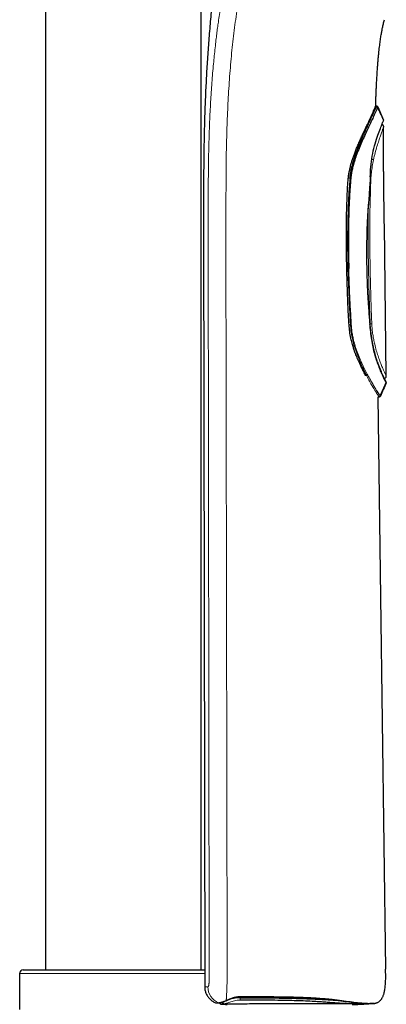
# Model space of a CAD drawing. Header units: millimetres. Extents: x 8 to 846, y 12 to 2113.
# Tile 491 of 515: x 750 to 803, y 1625 to 1767. Entities that reach past the tile are written whole.
import ezdxf

# ---------------------------------------------------------------- set-up
doc = ezdxf.new("R2010")
doc.units = ezdxf.units.MM

msp = doc.modelspace()

# ---------------------------------------------------------------- linework, layer by layer
at = {"color": 7, "linetype": 'Continuous', "lineweight": 30}
for p, q in [((753.69, 2035.79), (753.69, 1630)), ((776.19, 1630), (776.19, 2035.79)), ((801.55, 1754.8), (801.44, 1754.8)), ((801.58, 1754.8), (801.56, 1754.8)), ((801.73, 1754.68), (802.58, 1752.77)), ((801.73, 1754.67), (801.73, 1754.68)), ((800.68, 1744.27), (800.68, 1744.58)), ((776.54, 1737.57), (776.71, 1627.57)), ((802.97, 1715.79), (802.69, 1737.62)), ((802.68, 1715.48), (802.7, 1715.49)), ((802.96, 1714.84), (802.96, 1714.85)), ((802.96, 1714.84), (802.96, 1714.85)), ((802.97, 1714.85), (802.96, 1714.83)), ((801.81, 1712.8), (801.92, 1712.8)), ((801.96, 1712.8), (801.92, 1712.8)), ((749.94, 1629.5), (749.94, 1624.26)), ((750.44, 1630), (776.7, 1630)), ((778.91, 1625.27), (778.91, 1625.27)), ((779.15, 1625.05), (779.16, 1625.05)), ((779.64, 1625.08), (779.59, 1625.07)), ((784.65, 1625.08), (783.83, 1625.08)), ((800.11, 1625.09), (800.12, 1625.1)), ((800.13, 1625.1), (800.13, 1625.1))]:
    msp.add_line(p, q, dxfattribs=at)
at = {"color": 8, "linetype": 'Continuous', "lineweight": 0}
for p, q in [((801.73, 1754.68), (801.73, 1754.68)), ((802.58, 1752.77), (802.57, 1752.75)), ((797.47, 1744.38), (797.72, 1744.38)), ((800.64, 1744.28), (800.65, 1744.59)), ((800.74, 1744.23), (800.69, 1742.84)), ((777.37, 1630.07), (777.21, 1737.57)), ((779.78, 1737.57), (779.95, 1630.07)), ((797.43, 1730.97), (797.43, 1731.33)), ((797.54, 1731.34), (797.55, 1730.97)), ((797.58, 1723.22), (797.79, 1723.22)), ((800.64, 1723.35), (800.62, 1723.35)), ((802.08, 1712.96), (802.1, 1712.94)), ((802.11, 1712.92), (802.11, 1712.92)), ((776.7, 1629.5), (749.94, 1629.5)), ((781.82, 1625.98), (781.82, 1626.1)), ((801.24, 1625.15), (801.22, 1625.15))]:
    msp.add_line(p, q, dxfattribs=at)
at = {"color": 7, "linetype": 'Continuous', "lineweight": 30, "flags": 128}
for points in [[(802.1, 1712.94), (802.62, 1714.09), (802.96, 1714.85)], [(802.96, 1714.83), (802.85, 1714.59), (802.75, 1714.35), (802.64, 1714.11), (802.53, 1713.87), (802.43, 1713.64), (802.32, 1713.4), (802.21, 1713.16), (802.11, 1712.92)], [(802.88, 1630.11), (802.19, 1683.86), (801.81, 1712.8)], [(784.7, 1625.08), (784.68, 1625.08), (784.65, 1625.08)], [(784.75, 1625.08), (784.73, 1625.08), (784.7, 1625.08)]]:
    msp.add_lwpolyline(points, dxfattribs=at)
at = {"color": 8, "linetype": 'Continuous', "lineweight": 0}
for centre, radius, start, end in [((801.51, 1754.48), 0.202, 24.2629, 89.5277), ((797.44, 1741.14), 3.25, 83.1734, 85.167), ((800.65, 1744.18), 0.0996, 71.9205, 96.7338), ((800.58, 1743.07), 1.17, 81.9485, 84.9782), ((797.6, 1726.41), 3.19, 273.2874, 275.3952), ((800.59, 1723.43), 0.0959, 269.2419, 294.6039), ((800.54, 1726.14), 2.79, 271.9956, 276.9553), ((801.55, 1713.56), 0.212, 273.7383, 332.7795), ((801.89, 1713.05), 0.201, 270.3515, 335.6483), ((779.66, 1627.57), 2.5, 180.043, 247.6582), ((781.71, 1626.14), 0.133, 343.3056, 4.8663), ((778.83, 1625.45), 0.199, 247.7149, 295.1257), ((779.64, 1625.48), 0.4, 199.7858, 269.8971), ((775.64, 1625.96), 6.18, 356.9626, 0.2159)]:
    msp.add_arc(centre, radius, start, end, dxfattribs=at)
at = {"color": 7, "linetype": 'Continuous', "lineweight": 30}
msp.add_arc((750.44, 1629.5), 0.5, 90, 180, dxfattribs=at)
at = {"color": 8, "linetype": 'Continuous', "lineweight": 0}
for points, knots in [([(777.21, 1737.57), (777.21, 1737.85), (777.21, 1738.4), (777.21, 1739.21), (777.21, 1739.99), (777.21, 1740.73), (777.21, 1741.44), (777.21, 1742.11), (777.21, 1742.76), (777.22, 1743.37), (777.22, 1743.96), (777.23, 1744.38), (777.23, 1744.66), (777.23, 1744.79), (777.23, 1744.93), (777.23, 1745.08), (777.24, 1745.44), (777.25, 1746.18), (777.26, 1747.27), (777.29, 1748.52), (777.32, 1749.61), (777.34, 1750.54), (777.36, 1751.14), (777.38, 1751.53), (777.39, 1751.74), (777.39, 1751.94), (777.4, 1752.14), (777.41, 1752.34), (777.43, 1752.95), (777.48, 1753.98), (777.56, 1755.4), (777.64, 1756.81), (777.74, 1758.19), (777.85, 1759.56), (777.97, 1760.85), (778.09, 1762.07), (778.21, 1763.22), (778.31, 1764.12), (778.39, 1764.79), (778.45, 1765.23), (778.5, 1765.66), (778.56, 1766.1), (778.62, 1766.53), (778.71, 1767.18), (778.83, 1768.05), (779, 1769.13), (779.18, 1770.19), (779.36, 1771.24), (779.55, 1772.26), (779.75, 1773.26), (779.96, 1774.26), (780.17, 1775.24), (780.4, 1776.21), (780.61, 1777.05), (780.8, 1777.77), (780.92, 1778.22), (781, 1778.53), (781.05, 1778.68), (781.09, 1778.84), (781.13, 1778.99), (781.18, 1779.14), (781.26, 1779.43), (781.38, 1779.84), (781.54, 1780.37), (781.72, 1780.92), (781.9, 1781.47), (782.09, 1782.04), (782.3, 1782.64), (782.52, 1783.24), (782.69, 1783.71), (782.8, 1783.99), (782.83, 1784.09), (782.84, 1784.11), (782.86, 1784.14), (782.87, 1784.17), (782.88, 1784.2), (782.89, 1784.22), (782.91, 1784.27), (782.94, 1784.36), (782.98, 1784.47), (783.04, 1784.61), (783.1, 1784.77), (783.17, 1784.95), (783.26, 1785.15), (783.34, 1785.35), (783.42, 1785.56), (783.5, 1785.76), (783.59, 1785.97), (783.68, 1786.19), (783.78, 1786.41), (783.87, 1786.62), (783.98, 1786.88), (784.1, 1787.18), (784.25, 1787.53), (784.4, 1787.86), (784.53, 1788.17), (784.65, 1788.45), (784.73, 1788.64), (784.77, 1788.73)], [0, 0, 0, 0, 0.0140136, 0.0274604, 0.0403403, 0.0526531, 0.0643987, 0.0755771, 0.0861884, 0.0964926, 0.1061993, 0.1153087, 0.1176139, 0.1198776, 0.1220996, 0.1242935, 0.1274903, 0.1399674, 0.161146, 0.1819436, 0.2023648, 0.215639, 0.2287528, 0.2321611, 0.2355585, 0.2389451, 0.2423209, 0.2456859, 0.2490402, 0.27332, 0.2973819, 0.3212367, 0.344895, 0.3683676, 0.3916656, 0.4120326, 0.432281, 0.4524191, 0.4603022, 0.46817, 0.4760231, 0.4838619, 0.4916869, 0.4994987, 0.5197338, 0.5399004, 0.5600082, 0.5800668, 0.6000859, 0.6200753, 0.640045, 0.6605369, 0.6810287, 0.7015307, 0.7150728, 0.7286266, 0.7321787, 0.7357318, 0.7392861, 0.7428415, 0.7463981, 0.7499559, 0.7624466, 0.7753231, 0.7885849, 0.8022312, 0.8162609, 0.8321342, 0.8484664, 0.8632158, 0.8698167, 0.8705618, 0.8713078, 0.8720546, 0.8728023, 0.8735508, 0.8743002, 0.8750504, 0.8776932, 0.8809231, 0.8847392, 0.8891399, 0.8941236, 0.8996885, 0.9058324, 0.9110645, 0.9166513, 0.9225914, 0.9288834, 0.9355257, 0.9413393, 0.9465858, 0.957048, 0.9668808, 0.9760885, 0.9846749, 0.9926441, 1, 1, 1, 1]), ([(779.78, 1737.57), (779.78, 1738.81), (779.78, 1741.26), (779.79, 1744.91), (779.83, 1748.53), (779.93, 1752.1), (780.08, 1755.63), (780.3, 1759.09), (780.59, 1762.48), (780.96, 1765.76), (781.41, 1768.92), (781.94, 1771.93), (782.55, 1774.75), (783.24, 1777.39), (784.01, 1779.83), (784.84, 1782.1), (785.74, 1784.28), (786.38, 1785.78), (786.71, 1786.54)], [0, 0, 0, 0, 0.064247, 0.12759, 0.19034, 0.252735, 0.314923, 0.376904, 0.438716, 0.500386, 0.561877, 0.623206, 0.684466, 0.745813, 0.807529, 0.87001, 0.933882, 1, 1, 1, 1]), ([(801.51, 1754.68), (801.51, 1754.69), (801.52, 1754.72), (801.54, 1754.75), (801.54, 1754.77), (801.55, 1754.78), (801.55, 1754.79), (801.55, 1754.79), (801.55, 1754.8), (801.55, 1754.8), (801.55, 1754.8), (801.55, 1754.8)], [0, 0, 0, 0, 0.184354, 0.371452, 0.558941, 0.631384, 0.70425, 0.777541, 0.851259, 0.925404, 1, 1, 1, 1]), ([(801.73, 1754.68), (801.73, 1754.68), (801.73, 1754.67), (801.72, 1754.63), (801.7, 1754.58), (801.69, 1754.56)], [0, 0, 0, 0, 0.333301, 0.666331, 1, 1, 1, 1]), ([(802.59, 1751.85), (802.59, 1751.85), (802.6, 1751.88), (802.56, 1751.77), (802.48, 1751.53), (802.33, 1751.11), (802.13, 1750.54), (801.89, 1749.83), (801.62, 1749.01), (801.35, 1748.08), (801.18, 1747.38), (801.1, 1747.03)], [0, 0, 0, 0, 0.0002905, 0.1251637, 0.250596, 0.3761355, 0.5012152, 0.626007, 0.7509214, 0.8756346, 1, 1, 1, 1]), ([(801.11, 1747.02), (801.08, 1746.87), (801.02, 1746.58), (800.94, 1746.13), (800.87, 1745.67), (800.81, 1745.19), (800.77, 1744.72), (800.75, 1744.39), (800.74, 1744.23)], [0, 0, 0, 0, 0.168021, 0.334689, 0.500562, 0.666267, 0.832496, 1, 1, 1, 1]), ([(800.85, 1747.15), (800.88, 1747.14), (800.94, 1747.13), (801.01, 1747.1), (801.07, 1747.06), (801.09, 1747.04), (801.1, 1747.03)], [0, 0, 0, 0, 0.244883, 0.499997, 0.755113, 1, 1, 1, 1]), ([(797.43, 1731.33), (797.42, 1731.62), (797.41, 1732.19), (797.39, 1733.02), (797.38, 1733.83), (797.38, 1734.64), (797.37, 1735.4), (797.38, 1736.11), (797.38, 1736.75), (797.39, 1737.38), (797.4, 1738.03), (797.42, 1738.87), (797.45, 1739.88), (797.49, 1741.05), (797.55, 1742.18), (797.63, 1743.29), (797.69, 1744.02), (797.72, 1744.38)], [0, 0, 0, 0, 0.0661734, 0.1300454, 0.191617, 0.2509981, 0.3160865, 0.3661015, 0.4151268, 0.4631635, 0.5115127, 0.5637354, 0.6552936, 0.7446868, 0.8319268, 0.9170266, 1, 1, 1, 1]), ([(800.58, 1723.33), (800.48, 1724.63), (800.26, 1727.23), (800.14, 1731.14), (800.11, 1734.52), (800.17, 1737.36), (800.28, 1739.67), (800.51, 1741.97), (800.59, 1743.51), (800.64, 1744.28)], [0, 0, 0, 0, 0.1866322, 0.3730802, 0.5596402, 0.6696863, 0.7796888, 0.8898539, 1, 1, 1, 1]), ([(800.69, 1742.84), (800.68, 1742.41), (800.66, 1741.53), (800.62, 1740.23), (800.58, 1738.92), (800.57, 1738.05), (800.57, 1737.62)], [0, 0, 0, 0, 0.250753, 0.501087, 0.750866, 1, 1, 1, 1]), ([(800.33, 1737.62), (800.33, 1737.94), (800.34, 1738.6), (800.36, 1739.41), (800.37, 1739.89), (800.38, 1740.05)], [0, 0, 0, 0, 0.401311, 0.802652, 1, 1, 1, 1]), ([(800.64, 1723.35), (800.61, 1724.04), (800.56, 1725.4), (800.49, 1727.44), (800.44, 1729.47), (800.39, 1731.5), (800.36, 1733.54), (800.34, 1735.58), (800.33, 1736.94), (800.33, 1737.62)], [0, 0, 0, 0, 0.143897, 0.28696, 0.429193, 0.571613, 0.714302, 0.857396, 1, 1, 1, 1]), ([(800.57, 1737.62), (800.57, 1736.82), (800.58, 1735.24), (800.61, 1732.86), (800.65, 1730.49), (800.71, 1728.12), (800.78, 1725.74), (800.84, 1724.16), (800.88, 1723.37)], [0, 0, 0, 0, 0.166724, 0.333377, 0.499994, 0.666613, 0.83327, 1, 1, 1, 1]), ([(797.79, 1723.22), (797.75, 1723.83), (797.68, 1725.01), (797.6, 1726.7), (797.53, 1728.25), (797.47, 1729.66), (797.45, 1730.55), (797.43, 1730.97)], [0, 0, 0, 0, 0.237451, 0.456169, 0.65616, 0.837433, 1, 1, 1, 1]), ([(797.55, 1730.97), (797.58, 1730.11), (797.63, 1728.39), (797.76, 1725.81), (797.86, 1724.09), (797.9, 1723.23)], [0, 0, 0, 0, 0.333353, 0.666537, 1, 1, 1, 1]), ([(801.57, 1713.35), (801.51, 1713.44), (801.39, 1713.64), (801.14, 1714.03), (800.83, 1714.55), (800.45, 1715.23), (800.02, 1716.07), (799.53, 1717.07), (799.05, 1718.15), (798.65, 1719.19), (798.36, 1720.06), (798.15, 1720.84), (797.99, 1721.57), (797.85, 1722.38), (797.81, 1722.95), (797.79, 1723.22)], [0, 0, 0, 0, 0.060543, 0.130132, 0.208856, 0.296772, 0.393923, 0.500337, 0.604102, 0.694144, 0.770521, 0.818896, 0.876833, 0.939723, 1, 1, 1, 1]), ([(797.9, 1723.23), (797.92, 1722.99), (797.95, 1722.53), (798.06, 1721.86), (798.21, 1721.13), (798.4, 1720.35), (798.68, 1719.46), (799.02, 1718.56), (799.42, 1717.66), (799.81, 1716.83), (800.2, 1716.08), (800.58, 1715.4), (800.93, 1714.79), (801.24, 1714.26), (801.52, 1713.81), (801.67, 1713.58), (801.74, 1713.47)], [0, 0, 0, 0, 0.052181, 0.102518, 0.150119, 0.218449, 0.283976, 0.368325, 0.450523, 0.53137, 0.611108, 0.689938, 0.768104, 0.845884, 0.923255, 1, 1, 1, 1]), ([(800.88, 1723.37), (800.89, 1723.11), (800.92, 1722.59), (801.02, 1721.83), (801.14, 1721.09), (801.31, 1720.31), (801.52, 1719.5), (801.78, 1718.69), (802.04, 1717.95), (802.29, 1717.31), (802.52, 1716.77), (802.7, 1716.38), (802.82, 1716.1), (802.91, 1715.92), (802.96, 1715.81), (802.97, 1715.8), (802.97, 1715.79)], [0, 0, 0, 0, 0.062629, 0.124654, 0.186427, 0.248198, 0.330806, 0.413907, 0.497573, 0.581364, 0.664998, 0.748784, 0.811824, 0.874857, 0.937792, 1, 1, 1, 1]), ([(801.89, 1712.85), (801.88, 1712.86), (801.86, 1712.9), (801.81, 1712.97), (801.74, 1713.07), (801.67, 1713.2), (801.6, 1713.3), (801.57, 1713.35)], [0, 0, 0, 0, 0.189994, 0.384849, 0.584711, 0.789719, 1, 1, 1, 1]), ([(801.74, 1713.47), (801.77, 1713.43), (801.82, 1713.34), (801.89, 1713.24), (801.95, 1713.14), (802.01, 1713.07), (802.05, 1713.01), (802.07, 1712.98), (802.08, 1712.96)], [0, 0, 0, 0, 0.168811, 0.336815, 0.503965, 0.670222, 0.835568, 1, 1, 1, 1]), ([(801.92, 1712.8), (801.92, 1712.8), (801.92, 1712.81), (801.9, 1712.83), (801.89, 1712.85)], [0, 0, 0, 0, 0.501646, 1, 1, 1, 1]), ([(777.16, 1627.57), (777.16, 1627.57), (777.16, 1627.57), (777.17, 1627.57), (777.18, 1627.57), (777.18, 1627.57), (777.19, 1627.57), (777.19, 1627.57), (777.2, 1627.58), (777.21, 1627.58), (777.22, 1627.59), (777.24, 1627.62), (777.25, 1627.66), (777.26, 1627.7), (777.28, 1627.74), (777.29, 1627.8), (777.3, 1627.88), (777.31, 1627.99), (777.33, 1628.12), (777.34, 1628.3), (777.35, 1628.52), (777.36, 1628.76), (777.37, 1628.98), (777.37, 1629.16), (777.37, 1629.3), (777.37, 1629.45), (777.37, 1629.59), (777.37, 1629.71), (777.37, 1629.82), (777.37, 1629.94), (777.37, 1630.02), (777.37, 1630.07)], [0, 0, 0, 0, 0.025552, 0.04496, 0.058224, 0.07148, 0.090236, 0.107699, 0.12387, 0.143398, 0.201743, 0.252127, 0.284909, 0.316712, 0.347683, 0.377981, 0.419666, 0.46129, 0.5033, 0.564744, 0.625705, 0.687652, 0.751986, 0.782931, 0.81678, 0.853604, 0.889381, 0.91637, 0.942586, 0.966042, 1, 1, 1, 1]), ([(779.81, 1625.59), (779.82, 1625.64), (779.83, 1625.75), (779.84, 1625.93), (779.86, 1626.13), (779.87, 1626.35), (779.88, 1626.59), (779.89, 1626.84), (779.91, 1627.12), (779.91, 1627.4), (779.92, 1627.69), (779.93, 1627.99), (779.94, 1628.3), (779.94, 1628.61), (779.94, 1628.89), (779.95, 1629.14), (779.95, 1629.39), (779.95, 1629.63), (779.95, 1629.86), (779.95, 1630.01), (779.95, 1630.07)], [0, 0, 0, 0, 0.060919, 0.121871, 0.182665, 0.243107, 0.303322, 0.363643, 0.424429, 0.485533, 0.546027, 0.604871, 0.667586, 0.726149, 0.77983, 0.827734, 0.869889, 0.918767, 0.962125, 1, 1, 1, 1]), ([(776.71, 1627.57), (776.71, 1627.57), (776.71, 1627.57), (776.75, 1627.57), (776.84, 1627.57), (776.97, 1627.57), (777.09, 1627.57), (777.16, 1627.57)], [0, 0, 0, 0, 0.119955, 0.339967, 0.559978, 0.779989, 1, 1, 1, 1]), ([(781.84, 1626.15), (782.61, 1626.15), (784.14, 1626.14), (786.44, 1626.14), (788.71, 1626.12), (790.96, 1626.05), (793.13, 1625.94), (795, 1625.78), (796.54, 1625.58), (797.77, 1625.41), (798.65, 1625.29), (799.07, 1625.26), (799.2, 1625.25)], [0, 0, 0, 0, 0.116037, 0.231954, 0.347561, 0.463636, 0.580046, 0.69647, 0.784266, 0.871834, 0.959345, 1, 1, 1, 1]), ([(778.26, 1625.26), (778.26, 1625.26), (778.26, 1625.26), (778.29, 1625.26), (778.35, 1625.26), (778.44, 1625.26), (778.56, 1625.26), (778.66, 1625.26), (778.71, 1625.26)], [0, 0, 0, 0, 0.120054, 0.296044, 0.472033, 0.648022, 0.824011, 1, 1, 1, 1]), ([(778.71, 1625.26), (778.71, 1625.26), (778.73, 1625.26), (778.75, 1625.26), (778.75, 1625.27)], [0, 0, 0, 0, 0.496269, 1, 1, 1, 1]), ([(778.79, 1625.24), (778.78, 1625.24), (778.75, 1625.24), (778.72, 1625.25), (778.71, 1625.26)], [0, 0, 0, 0, 0.4992433, 1, 1, 1, 1]), ([(779.58, 1625.06), (779.45, 1625.06), (779.2, 1625.05), (779.09, 1625.05), (779.14, 1625.05), (779.15, 1625.05)], [0, 0, 0, 0, 0.457134, 0.913837, 1, 1, 1, 1]), ([(779.58, 1625.06), (779.53, 1625.07), (779.46, 1625.08), (779.36, 1625.13), (779.3, 1625.18), (779.25, 1625.25), (779.22, 1625.3), (779.22, 1625.33), (779.22, 1625.33)], [0, 0, 0, 0, 0.3052834, 0.4692499, 0.636581, 0.8039121, 0.9678785, 1, 1, 1, 1]), ([(781.81, 1625.63), (781.68, 1625.63), (781.4, 1625.62), (781.01, 1625.55), (780.65, 1625.45), (780.33, 1625.35), (780.06, 1625.25), (779.85, 1625.17), (779.7, 1625.11), (779.66, 1625.09), (779.64, 1625.08)], [0, 0, 0, 0, 0.120629, 0.241648, 0.36455, 0.489383, 0.616236, 0.744656, 0.873035, 1, 1, 1, 1]), ([(779.81, 1625.59), (779.82, 1625.59), (779.84, 1625.58), (779.87, 1625.58), (779.89, 1625.58), (779.9, 1625.59)], [0, 0, 0, 0, 0.339986, 0.710411, 1, 1, 1, 1]), ([(780.43, 1625.81), (780.48, 1625.82), (780.55, 1625.84), (780.64, 1625.86), (780.69, 1625.87), (780.75, 1625.88), (780.79, 1625.89), (780.84, 1625.89), (780.95, 1625.91), (781.12, 1625.94), (781.36, 1625.96), (781.6, 1625.98), (781.75, 1625.98), (781.82, 1625.98)], [0, 0, 0, 0, 0.123766, 0.167695, 0.208771, 0.24699, 0.282349, 0.314847, 0.344482, 0.521165, 0.689142, 0.848639, 1, 1, 1, 1]), ([(799.75, 1625.11), (799.78, 1625.11), (799.85, 1625.12), (799.91, 1625.16), (799.94, 1625.18), (799.95, 1625.19)], [0, 0, 0, 0, 0.492493, 0.839863, 1, 1, 1, 1]), ([(800.4, 1625.17), (800.39, 1625.16), (800.35, 1625.13), (800.3, 1625.11), (800.25, 1625.1)], [0, 0, 0, 0, 0.177817, 1, 1, 1, 1])]:
    msp.add_open_spline(points, degree=3, knots=knots, dxfattribs=at)
at = {"color": 7, "linetype": 'Continuous', "lineweight": 30}
for points, knots in [([(778.64, 1776.99), (778.53, 1776.17), (778.3, 1774.44), (777.99, 1771.8), (777.7, 1769.07), (777.45, 1766.34), (777.23, 1763.61), (777.04, 1760.88), (776.89, 1758.14), (776.76, 1755.4), (776.67, 1752.56), (776.6, 1749.64), (776.56, 1746.62), (776.54, 1743.6), (776.53, 1740.59), (776.54, 1738.57), (776.54, 1737.57)], [0, 0, 0, 0, 0.063154, 0.132459, 0.201791, 0.271148, 0.340527, 0.409922, 0.479329, 0.548743, 0.618157, 0.694518, 0.770885, 0.847258, 0.923632, 1, 1, 1, 1]), ([(801.57, 1758.27), (801.59, 1758.52), (801.61, 1758.99), (801.66, 1759.69), (801.7, 1760.36), (801.75, 1760.99), (801.8, 1761.59), (801.85, 1762.15), (801.91, 1762.66), (801.96, 1763.13), (802.01, 1763.57), (802.07, 1763.99), (802.12, 1764.37), (802.17, 1764.74), (802.23, 1765.08), (802.28, 1765.38), (802.33, 1765.65), (802.37, 1765.9), (802.44, 1766.25), (802.54, 1766.72), (802.64, 1767.1), (802.69, 1767.29)], [0, 0, 0, 0, 0.080765, 0.157852, 0.231258, 0.300983, 0.367026, 0.429389, 0.484814, 0.536967, 0.585849, 0.631461, 0.673804, 0.715142, 0.752795, 0.78676, 0.817037, 0.84405, 0.870747, 0.93467, 1, 1, 1, 1]), ([(801.44, 1754.78), (801.44, 1754.8), (801.45, 1754.98), (801.46, 1755.34), (801.47, 1755.87), (801.49, 1756.42), (801.51, 1757), (801.54, 1757.63), (801.56, 1758.05), (801.57, 1758.27)], [0, 0, 0, 0, 0.0126521, 0.1586929, 0.3067796, 0.4649518, 0.6332106, 0.8115586, 1, 1, 1, 1]), ([(797.72, 1744.38), (797.73, 1744.55), (797.77, 1744.9), (797.87, 1745.45), (798, 1746.01), (798.15, 1746.58), (798.27, 1746.98), (798.35, 1747.25), (798.4, 1747.38), (798.44, 1747.52), (798.48, 1747.65), (798.53, 1747.78), (798.58, 1747.92), (798.64, 1748.1), (798.74, 1748.35), (798.86, 1748.68), (799.01, 1749.06), (799.19, 1749.48), (799.34, 1749.85), (799.47, 1750.15), (799.56, 1750.36), (799.64, 1750.55), (799.72, 1750.72), (799.79, 1750.88), (799.85, 1751.02), (800.01, 1751.36), (800.24, 1751.88), (800.54, 1752.54), (800.79, 1753.1), (801.01, 1753.58), (801.19, 1753.98), (801.34, 1754.29), (801.44, 1754.53), (801.49, 1754.63), (801.51, 1754.68)], [0, 0, 0, 0, 0.032439, 0.0685136, 0.1083134, 0.1446753, 0.1837434, 0.1928896, 0.2021737, 0.2115959, 0.2211566, 0.2308558, 0.2406938, 0.2506708, 0.2712014, 0.2960368, 0.3251775, 0.3586236, 0.3949402, 0.4139173, 0.431596, 0.4479765, 0.4630586, 0.4768426, 0.4893285, 0.5005164, 0.5700365, 0.6374131, 0.7026989, 0.7659515, 0.8272346, 0.8866179, 0.9441783, 1, 1, 1, 1]), ([(801.69, 1754.56), (801.66, 1754.49), (801.61, 1754.37), (801.47, 1754.05), (801.29, 1753.66), (801.06, 1753.16), (800.76, 1752.53), (800.4, 1751.76), (800.01, 1750.93), (799.6, 1750.03), (799.19, 1749.07), (798.8, 1748.14), (798.48, 1747.25), (798.24, 1746.48), (798.05, 1745.75), (797.91, 1745.08), (797.86, 1744.61), (797.83, 1744.37)], [0, 0, 0, 0, 0.0719318, 0.140575, 0.2066809, 0.2707557, 0.3535898, 0.4342385, 0.5133947, 0.5915631, 0.6690702, 0.7462532, 0.8049658, 0.8657477, 0.908143, 0.9527228, 1, 1, 1, 1]), ([(800.23, 1752.16), (800.42, 1752.56), (800.79, 1753.34), (801.16, 1754.18), (801.38, 1754.66), (801.47, 1754.86), (801.44, 1754.8), (801.44, 1754.8)], [0, 0, 0, 0, 0.257532, 0.50905, 0.755905, 0.999527, 1, 1, 1, 1]), ([(801.73, 1754.68), (801.73, 1754.7), (801.71, 1754.73), (801.66, 1754.77), (801.61, 1754.8), (801.57, 1754.8), (801.55, 1754.8)], [0, 0, 0, 0, 0.245157, 0.500519, 0.755586, 1, 1, 1, 1]), ([(801.73, 1754.68), (801.73, 1754.7), (801.72, 1754.72), (801.71, 1754.73), (801.71, 1754.73)], [0, 0, 0, 0, 0.99148, 1, 1, 1, 1]), ([(802.52, 1752.9), (802.5, 1752.94), (802.46, 1753.03), (802.39, 1753.19), (802.3, 1753.38), (802.21, 1753.6), (802.09, 1753.85), (801.97, 1754.12), (801.85, 1754.4), (801.77, 1754.58), (801.73, 1754.67)], [0, 0, 0, 0, 0.090459, 0.189581, 0.299432, 0.421495, 0.556839, 0.706246, 0.870307, 1, 1, 1, 1]), ([(800.65, 1744.59), (800.67, 1745.06), (800.72, 1746.1), (800.91, 1747.62), (801.27, 1749.08), (801.67, 1750.34), (802.04, 1751.39), (802.34, 1752.16), (802.53, 1752.64), (802.55, 1752.7), (802.56, 1752.73)], [0, 0, 0, 0, 0.108074, 0.239916, 0.371465, 0.503475, 0.635524, 0.767894, 0.9004, 1, 1, 1, 1]), ([(797.47, 1744.38), (797.49, 1744.56), (797.53, 1744.93), (797.64, 1745.48), (797.77, 1746.06), (797.89, 1746.53), (798, 1746.88), (798.08, 1747.12), (798.17, 1747.37), (798.26, 1747.62), (798.35, 1747.88), (798.46, 1748.15), (798.56, 1748.43), (798.68, 1748.72), (798.81, 1749.02), (798.94, 1749.33), (799.07, 1749.63), (799.2, 1749.92), (799.33, 1750.21), (799.46, 1750.5), (799.61, 1750.83), (799.78, 1751.19), (799.95, 1751.55), (800.1, 1751.87), (800.19, 1752.06), (800.24, 1752.16)], [0, 0, 0, 0, 0.058013, 0.119012, 0.183147, 0.250546, 0.277434, 0.305555, 0.334913, 0.365511, 0.397353, 0.430439, 0.464773, 0.500357, 0.540464, 0.580548, 0.62061, 0.660649, 0.700667, 0.740662, 0.785004, 0.84483, 0.900601, 0.952321, 1, 1, 1, 1]), ([(802.59, 1751.85), (802.59, 1751.86), (802.59, 1751.9), (802.57, 1751.95), (802.55, 1752.01), (802.51, 1752.05), (802.47, 1752.09), (802.42, 1752.12), (802.37, 1752.14), (802.33, 1752.15), (802.31, 1752.15)], [0, 0, 0, 0, 0.117318, 0.240982, 0.369269, 0.5, 0.630731, 0.759018, 0.882682, 1, 1, 1, 1]), ([(802.61, 1742.89), (802.61, 1743.12), (802.6, 1743.56), (802.6, 1744.2), (802.59, 1744.81), (802.59, 1745.39), (802.58, 1745.94), (802.58, 1746.45), (802.58, 1746.94), (802.57, 1747.41), (802.57, 1747.86), (802.57, 1748.26), (802.57, 1748.63), (802.57, 1748.94), (802.57, 1749.19), (802.57, 1749.4), (802.57, 1749.59), (802.57, 1749.78), (802.57, 1749.97), (802.57, 1750.16), (802.58, 1750.36), (802.58, 1750.64), (802.58, 1751), (802.58, 1751.43), (802.59, 1751.71), (802.59, 1751.85)], [0, 0, 0, 0, 0.075738, 0.147737, 0.216001, 0.280533, 0.341337, 0.398416, 0.451773, 0.50617, 0.55607, 0.601476, 0.642391, 0.678817, 0.704589, 0.727522, 0.74817, 0.768963, 0.790191, 0.811852, 0.833948, 0.856477, 0.905088, 0.955201, 1, 1, 1, 1]), ([(797.36, 1742.8), (797.37, 1743.07), (797.41, 1743.59), (797.45, 1744.12), (797.47, 1744.38)], [0, 0, 0, 0, 0.507882, 1, 1, 1, 1]), ([(797.83, 1744.37), (797.76, 1743.5), (797.63, 1741.77), (797.53, 1739.16), (797.49, 1736.55), (797.49, 1733.95), (797.53, 1732.21), (797.54, 1731.34)], [0, 0, 0, 0, 0.199936, 0.399926, 0.599986, 0.800052, 1, 1, 1, 1]), ([(800.63, 1723.34), (800.61, 1723.47), (800.59, 1723.72), (800.57, 1724.09), (800.55, 1724.43), (800.53, 1724.74), (800.5, 1725.02), (800.48, 1725.26), (800.46, 1725.48), (800.45, 1725.67), (800.42, 1726), (800.38, 1726.48), (800.33, 1727.3), (800.28, 1728.29), (800.23, 1729.77), (800.18, 1731.55), (800.16, 1733.39), (800.17, 1734.97), (800.19, 1736.3), (800.23, 1737.63), (800.28, 1738.67), (800.33, 1739.43), (800.36, 1739.89), (800.4, 1740.34), (800.44, 1740.77), (800.47, 1741.11), (800.49, 1741.35), (800.51, 1741.53), (800.52, 1741.74), (800.54, 1741.98), (800.55, 1742.25), (800.56, 1742.5), (800.57, 1742.74), (800.58, 1742.96), (800.6, 1743.2), (800.64, 1743.44), (800.67, 1743.71), (800.68, 1743.99), (800.68, 1744.18), (800.68, 1744.27)], [0, 0, 0, 0, 0.018873, 0.036511, 0.052783, 0.06759, 0.080922, 0.09259, 0.102849, 0.111706, 0.119981, 0.150111, 0.181121, 0.236922, 0.292731, 0.392394, 0.49205, 0.555474, 0.618913, 0.682343, 0.745766, 0.768069, 0.790346, 0.812291, 0.833045, 0.852567, 0.859915, 0.868569, 0.87856, 0.889909, 0.902592, 0.916545, 0.926616, 0.937191, 0.948301, 0.960109, 0.972783, 0.986322, 1, 1, 1, 1]), ([(797.21, 1737.6), (797.21, 1737.73), (797.21, 1738), (797.22, 1738.41), (797.23, 1738.82), (797.23, 1739.24), (797.24, 1739.66), (797.26, 1740.11), (797.27, 1740.59), (797.29, 1741.08), (797.31, 1741.56), (797.32, 1742), (797.34, 1742.41), (797.36, 1742.68), (797.36, 1742.8)], [0, 0, 0, 0, 0.076676, 0.154617, 0.233823, 0.314296, 0.396036, 0.479045, 0.571531, 0.670757, 0.763216, 0.848907, 0.927834, 1, 1, 1, 1]), ([(802.69, 1737.62), (802.67, 1738.71), (802.65, 1739.97), (802.63, 1741.41), (802.62, 1742.08), (802.61, 1742.58), (802.61, 1742.89)], [0, 0, 0, 0, 0.619101, 0.716849, 0.82128, 1, 1, 1, 1]), ([(797.58, 1723.22), (797.54, 1723.92), (797.46, 1725.31), (797.37, 1727.38), (797.3, 1729.45), (797.25, 1731.51), (797.21, 1733.55), (797.2, 1735.58), (797.21, 1736.93), (797.21, 1737.6)], [0, 0, 0, 0, 0.145565, 0.290206, 0.433935, 0.576767, 0.718712, 0.859786, 1, 1, 1, 1]), ([(799.98, 1715.85), (799.98, 1715.86), (799.89, 1716.02), (799.71, 1716.38), (799.46, 1716.88), (799.23, 1717.36), (799.04, 1717.79), (798.86, 1718.2), (798.71, 1718.55), (798.59, 1718.84), (798.52, 1719.03), (798.48, 1719.12), (798.46, 1719.17), (798.44, 1719.22), (798.42, 1719.29), (798.38, 1719.39), (798.32, 1719.56), (798.22, 1719.89), (798.05, 1720.46), (797.84, 1721.27), (797.66, 1722.23), (797.61, 1722.9), (797.58, 1723.22)], [0, 0, 0, 0, 0.000611, 0.09314, 0.176236, 0.249898, 0.314125, 0.368917, 0.424136, 0.464611, 0.490342, 0.499963, 0.501327, 0.510669, 0.519969, 0.529228, 0.550892, 0.589012, 0.655309, 0.768159, 0.888171, 1, 1, 1, 1]), ([(802.95, 1714.86), (802.95, 1714.86), (802.94, 1714.88), (802.88, 1714.99), (802.78, 1715.19), (802.62, 1715.51), (802.42, 1715.96), (802.15, 1716.56), (801.87, 1717.28), (801.57, 1718.1), (801.29, 1719.01), (801.05, 1720), (800.86, 1721.06), (800.71, 1722.18), (800.63, 1722.95), (800.58, 1723.33)], [0, 0, 0, 0, 0.025488, 0.090604, 0.155657, 0.220728, 0.307495, 0.39418, 0.480584, 0.566998, 0.653464, 0.739596, 0.825965, 0.912949, 1, 1, 1, 1]), ([(802.94, 1714.96), (802.93, 1714.97), (802.92, 1714.99), (802.9, 1715.04), (802.87, 1715.1), (802.84, 1715.16), (802.8, 1715.23), (802.77, 1715.3), (802.73, 1715.37), (802.7, 1715.44), (802.67, 1715.5), (802.65, 1715.55), (802.63, 1715.59), (802.61, 1715.63), (802.59, 1715.68), (802.56, 1715.73), (802.54, 1715.79), (802.51, 1715.86), (802.46, 1715.97), (802.39, 1716.12), (802.3, 1716.32), (802.21, 1716.54), (802.12, 1716.76), (802.03, 1716.99), (801.93, 1717.23), (801.83, 1717.5), (801.71, 1717.83), (801.58, 1718.21), (801.46, 1718.6), (801.35, 1718.99), (801.27, 1719.29), (801.21, 1719.51), (801.17, 1719.66), (801.14, 1719.82), (801.1, 1720.01), (801.05, 1720.22), (801.01, 1720.46), (800.96, 1720.72), (800.91, 1721.01), (800.86, 1721.33), (800.82, 1721.67), (800.77, 1722.05), (800.72, 1722.45), (800.67, 1722.89), (800.64, 1723.19), (800.63, 1723.34)], [0, 0, 0, 0, 0.027604, 0.053247, 0.076957, 0.098747, 0.118625, 0.140783, 0.159948, 0.176113, 0.189269, 0.199409, 0.207446, 0.216119, 0.225611, 0.235925, 0.24706, 0.259018, 0.271799, 0.303671, 0.335595, 0.366651, 0.396814, 0.426062, 0.454603, 0.483048, 0.522913, 0.562858, 0.602088, 0.639432, 0.674845, 0.687018, 0.699649, 0.714117, 0.730448, 0.748639, 0.768722, 0.790721, 0.814665, 0.840586, 0.868511, 0.898452, 0.930396, 0.964285, 1, 1, 1, 1]), ([(802.7, 1715.49), (802.72, 1715.49), (802.75, 1715.49), (802.81, 1715.51), (802.85, 1715.54), (802.9, 1715.58), (802.93, 1715.63), (802.96, 1715.68), (802.97, 1715.73), (802.97, 1715.77), (802.97, 1715.79)], [0, 0, 0, 0, 0.117304, 0.240965, 0.369258, 0.5, 0.630742, 0.759035, 0.882696, 1, 1, 1, 1]), ([(802.96, 1714.85), (802.96, 1714.86), (802.96, 1714.89), (802.95, 1714.94), (802.93, 1714.98), (802.91, 1715)], [0, 0, 0, 0, 0.264827, 0.633139, 1, 1, 1, 1]), ([(801.93, 1712.8), (801.95, 1712.8), (801.98, 1712.81), (802.04, 1712.83), (802.08, 1712.87), (802.1, 1712.9), (802.11, 1712.92)], [0, 0, 0, 0, 0.245401, 0.500643, 0.755541, 1, 1, 1, 1]), ([(802.03, 1712.83), (802.03, 1712.83), (802.05, 1712.84), (802.08, 1712.87), (802.1, 1712.9), (802.11, 1712.92)], [0, 0, 0, 0, 0.000445, 0.510674, 1, 1, 1, 1]), ([(802.11, 1712.92), (802.1, 1712.9), (802.08, 1712.87), (802.05, 1712.84), (802.03, 1712.83)], [0, 0, 0, 0, 0.489623, 1, 1, 1, 1]), ([(802.1, 1712.94), (802.1, 1712.93), (802.11, 1712.92), (802.11, 1712.92), (802.11, 1712.92)], [0, 0, 0, 0, 0.1692857, 1, 1, 1, 1]), ([(801.21, 1625.15), (801.27, 1625.15), (801.37, 1625.17), (801.51, 1625.22), (801.66, 1625.27), (801.8, 1625.34), (801.93, 1625.43), (802.04, 1625.52), (802.12, 1625.6), (802.19, 1625.68), (802.27, 1625.78), (802.35, 1625.9), (802.43, 1626.05), (802.5, 1626.21), (802.57, 1626.38), (802.63, 1626.56), (802.68, 1626.76), (802.73, 1626.99), (802.78, 1627.25), (802.81, 1627.55), (802.84, 1627.88), (802.87, 1628.26), (802.88, 1628.68), (802.88, 1629.15), (802.88, 1629.62), (802.87, 1629.95), (802.87, 1630.11)], [0, 0, 0, 0, 0.028607, 0.054724, 0.078578, 0.110557, 0.138432, 0.162449, 0.182634, 0.200354, 0.218248, 0.247432, 0.27738, 0.308116, 0.339614, 0.372289, 0.407654, 0.448812, 0.495869, 0.548719, 0.606974, 0.669922, 0.748743, 0.830738, 0.914389, 1, 1, 1, 1]), ([(776.71, 1627.57), (776.71, 1627.49), (776.71, 1627.34), (776.74, 1627.11), (776.8, 1626.88), (776.88, 1626.65), (776.98, 1626.42), (777.11, 1626.2), (777.26, 1626), (777.43, 1625.81), (777.62, 1625.63), (777.83, 1625.48), (778.04, 1625.35), (778.19, 1625.29), (778.26, 1625.26)], [0, 0, 0, 0, 0.075735, 0.154009, 0.234601, 0.317234, 0.401578, 0.487259, 0.573859, 0.660934, 0.748027, 0.834677, 0.920439, 1, 1, 1, 1]), ([(779.81, 1625.59), (779.88, 1625.62), (780.02, 1625.69), (780.24, 1625.79), (780.48, 1625.89), (780.74, 1625.97), (781, 1626.05), (781.24, 1626.1), (781.46, 1626.13), (781.65, 1626.15), (781.78, 1626.15), (781.84, 1626.15)], [0, 0, 0, 0, 0.125716, 0.251735, 0.377547, 0.50277, 0.627242, 0.751117, 0.833664, 0.916491, 1, 1, 1, 1]), ([(779.89, 1625.58), (779.96, 1625.62), (780.11, 1625.68), (780.34, 1625.78), (780.58, 1625.87), (780.83, 1625.95), (781.09, 1626.02), (781.34, 1626.07), (781.59, 1626.1), (781.76, 1626.1), (781.84, 1626.1)], [0, 0, 0, 0, 0.140711, 0.276118, 0.406992, 0.533722, 0.656435, 0.775108, 0.889655, 1, 1, 1, 1]), ([(781.84, 1626.1), (782, 1626.1), (782.3, 1626.1), (782.75, 1626.1), (783.16, 1626.1), (783.54, 1626.1), (783.89, 1626.1), (784.2, 1626.09), (784.48, 1626.09), (784.72, 1626.09), (785.13, 1626.09), (785.7, 1626.09), (786.51, 1626.09), (787.38, 1626.08), (788.3, 1626.07), (789.14, 1626.05), (789.9, 1626.03), (790.59, 1626.01), (791.27, 1625.98), (791.94, 1625.95), (792.6, 1625.91), (793.24, 1625.86), (793.86, 1625.82), (794.48, 1625.76), (795, 1625.71), (795.46, 1625.66), (795.84, 1625.62), (796.21, 1625.57), (796.57, 1625.52), (796.91, 1625.48), (797.22, 1625.44), (797.51, 1625.4), (797.77, 1625.37), (798.01, 1625.34), (798.23, 1625.32), (798.44, 1625.3), (798.63, 1625.28), (798.8, 1625.26), (798.95, 1625.25), (799.07, 1625.24), (799.13, 1625.23), (799.15, 1625.23)], [0, 0, 0, 0, 0.0242882, 0.0469126, 0.0678719, 0.0871654, 0.104793, 0.1204845, 0.1345703, 0.1470511, 0.1579719, 0.195861, 0.2348123, 0.281966, 0.3291177, 0.3762353, 0.4122018, 0.4481847, 0.4841906, 0.5202353, 0.5563185, 0.5917783, 0.6272467, 0.6626899, 0.6982478, 0.721818, 0.7458474, 0.7702827, 0.7943282, 0.8175748, 0.8400113, 0.8622747, 0.8803637, 0.8991073, 0.9182523, 0.9360236, 0.9520624, 0.9664782, 0.9812458, 0.9965763, 1, 1, 1, 1]), ([(778.26, 1625.26), (778.27, 1625.25), (778.3, 1625.24), (778.33, 1625.24), (778.35, 1625.24)], [0, 0, 0, 0, 0.477562, 1, 1, 1, 1]), ([(778.35, 1625.24), (778.35, 1625.24), (778.35, 1625.24), (778.35, 1625.24), (778.35, 1625.24), (778.35, 1625.24), (778.36, 1625.24), (778.36, 1625.24), (778.36, 1625.24), (778.37, 1625.24), (778.37, 1625.24), (778.38, 1625.24), (778.39, 1625.24), (778.4, 1625.24), (778.42, 1625.24), (778.44, 1625.24), (778.47, 1625.24), (778.49, 1625.24), (778.51, 1625.24), (778.54, 1625.24), (778.56, 1625.24), (778.57, 1625.24), (778.58, 1625.24), (778.59, 1625.24), (778.61, 1625.24), (778.63, 1625.24), (778.65, 1625.24), (778.67, 1625.24), (778.69, 1625.24), (778.72, 1625.24), (778.75, 1625.24), (778.77, 1625.24), (778.79, 1625.24)], [0, 0, 0, 0, 0.01736, 0.052304, 0.084044, 0.112579, 0.137909, 0.160034, 0.180905, 0.201086, 0.221468, 0.24205, 0.262832, 0.325755, 0.38904, 0.452326, 0.500654, 0.548981, 0.596814, 0.642097, 0.684601, 0.700062, 0.718172, 0.739212, 0.763182, 0.790081, 0.819911, 0.850719, 0.884132, 0.92015, 0.958773, 1, 1, 1, 1]), ([(778.35, 1625.24), (778.35, 1625.24), (778.35, 1625.24), (778.35, 1625.24), (778.36, 1625.24), (778.36, 1625.24), (778.36, 1625.24), (778.37, 1625.24), (778.37, 1625.24), (778.38, 1625.24), (778.39, 1625.24), (778.4, 1625.24), (778.42, 1625.24), (778.44, 1625.24), (778.47, 1625.24), (778.49, 1625.24), (778.51, 1625.24), (778.54, 1625.24), (778.56, 1625.24), (778.57, 1625.24), (778.58, 1625.24), (778.59, 1625.24), (778.61, 1625.24), (778.63, 1625.24), (778.65, 1625.24), (778.67, 1625.24), (778.69, 1625.24), (778.72, 1625.24), (778.75, 1625.24), (778.77, 1625.24), (778.79, 1625.24)], [0, 0, 0, 0, 0.01703, 0.047651, 0.074832, 0.098574, 0.12097, 0.142628, 0.164501, 0.186589, 0.208892, 0.276418, 0.344333, 0.412248, 0.464111, 0.515973, 0.567305, 0.615899, 0.661512, 0.678104, 0.697542, 0.720123, 0.745847, 0.774716, 0.806729, 0.839792, 0.875651, 0.914305, 0.955755, 1, 1, 1, 1]), ([(778.75, 1625.27), (778.78, 1625.27), (778.84, 1625.28), (779.07, 1625.33), (779.4, 1625.41), (779.68, 1625.53), (779.81, 1625.59)], [0, 0, 0, 0, 0.245399, 0.495234, 0.745333, 1, 1, 1, 1]), ([(778.79, 1625.24), (778.8, 1625.24), (778.82, 1625.25), (778.86, 1625.25), (778.89, 1625.26), (778.91, 1625.27)], [0, 0, 0, 0, 0.403249, 0.755932, 1, 1, 1, 1]), ([(778.81, 1625.25), (778.81, 1625.23), (778.83, 1625.2), (778.86, 1625.18), (778.88, 1625.16), (778.9, 1625.14), (778.92, 1625.13), (778.94, 1625.11), (778.97, 1625.09), (779.01, 1625.08), (779.05, 1625.07), (779.09, 1625.06), (779.12, 1625.05), (779.13, 1625.05)], [0, 0, 0, 0, 0.032852, 0.084061, 0.095251, 0.109537, 0.155909, 0.228528, 0.328164, 0.455062, 0.609316, 0.790959, 1, 1, 1, 1]), ([(778.91, 1625.27), (778.92, 1625.27), (778.92, 1625.27), (778.95, 1625.28), (778.99, 1625.28), (779.04, 1625.29), (779.1, 1625.3), (779.19, 1625.32), (779.29, 1625.35), (779.41, 1625.39), (779.55, 1625.44), (779.72, 1625.51), (779.84, 1625.56), (779.9, 1625.59)], [0, 0, 0, 0, 0.080618, 0.173971, 0.243342, 0.318374, 0.399, 0.485164, 0.5767, 0.673536, 0.775986, 0.88455, 1, 1, 1, 1]), ([(779.16, 1625.05), (779.21, 1625.05), (779.35, 1625.04), (779.59, 1625.03), (779.81, 1625.02), (779.94, 1625.01), (779.97, 1625.01)], [0, 0, 0, 0, 0.1813502, 0.5362002, 0.8699578, 1, 1, 1, 1]), ([(781.19, 1625.05), (780.92, 1625.05), (780.39, 1625.05), (779.85, 1625.06), (779.59, 1625.06)], [0, 0, 0, 0, 0.499954, 1, 1, 1, 1]), ([(783.83, 1625.08), (783.39, 1625.08), (782.51, 1625.07), (781.63, 1625.05), (781.19, 1625.05)], [0, 0, 0, 0, 0.499994, 1, 1, 1, 1]), ([(799.25, 1625.1), (799.18, 1625.1), (798.99, 1625.1), (798.62, 1625.1), (798.14, 1625.1), (797.61, 1625.11), (797.03, 1625.13), (796.39, 1625.17), (795.71, 1625.21), (794.98, 1625.26), (794.21, 1625.32), (793.4, 1625.38), (792.43, 1625.44), (791.29, 1625.5), (789.99, 1625.55), (788.65, 1625.58), (787.15, 1625.61), (785.48, 1625.62), (783.65, 1625.63), (782.43, 1625.63), (781.81, 1625.63)], [0, 0, 0, 0, 0.026027, 0.070213, 0.114459, 0.158904, 0.203695, 0.248508, 0.293068, 0.337599, 0.382334, 0.427129, 0.471598, 0.537549, 0.603229, 0.66896, 0.734906, 0.823201, 0.911711, 1, 1, 1, 1]), ([(781.82, 1625.98), (782.51, 1625.98), (783.83, 1625.97), (785.71, 1625.96), (787.43, 1625.94), (788.91, 1625.91), (790.18, 1625.89), (791.2, 1625.85), (791.86, 1625.83), (792.2, 1625.81), (792.29, 1625.81), (792.39, 1625.81), (792.48, 1625.8), (792.58, 1625.8), (793.1, 1625.77), (793.97, 1625.72), (795.03, 1625.66), (795.62, 1625.63), (795.87, 1625.61)], [0, 0, 0, 0, 0.1393457, 0.2670539, 0.3832788, 0.4883979, 0.5719827, 0.6470671, 0.7060548, 0.7132888, 0.7204091, 0.7274159, 0.7343091, 0.741089, 0.7477554, 0.8499167, 0.9370166, 1, 1, 1, 1]), ([(787.01, 1625.08), (786.64, 1625.08), (785.88, 1625.08), (785.13, 1625.08), (784.75, 1625.08)], [0, 0, 0, 0, 0.499981, 1, 1, 1, 1]), ([(797.11, 1625.1), (796.76, 1625.1), (796.05, 1625.1), (794.86, 1625.1), (793.61, 1625.09), (792.18, 1625.09), (790.57, 1625.09), (788.8, 1625.09), (787.61, 1625.09), (787.01, 1625.08)], [0, 0, 0, 0, 0.124928, 0.249934, 0.374867, 0.499938, 0.666576, 0.833292, 1, 1, 1, 1]), ([(798.93, 1625.1), (798.78, 1625.1), (798.49, 1625.09), (798.04, 1625.09), (797.58, 1625.09), (797.26, 1625.09), (797.11, 1625.09)], [0, 0, 0, 0, 0.2804007, 0.5398378, 0.7792905, 1, 1, 1, 1]), ([(798.04, 1624.98), (798.25, 1624.99), (798.57, 1625.01), (799, 1625.03), (799.31, 1625.05), (799.6, 1625.06), (799.86, 1625.08), (800.03, 1625.08), (800.11, 1625.09)], [0, 0, 0, 0, 0.30386, 0.467978, 0.620401, 0.759869, 0.886393, 1, 1, 1, 1]), ([(799.2, 1625.25), (799.36, 1625.23), (799.82, 1625.19), (800.37, 1625.17), (800.87, 1625.15), (801.16, 1625.15), (801.2, 1625.15), (801.22, 1625.15)], [0, 0, 0, 0, 0.125315, 0.357852, 0.589892, 0.82162, 1, 1, 1, 1]), ([(799.24, 1625.1), (799.25, 1625.1), (799.28, 1625.1), (799.33, 1625.1), (799.38, 1625.1), (799.44, 1625.1), (799.51, 1625.1), (799.59, 1625.1), (799.67, 1625.1), (799.72, 1625.11), (799.75, 1625.11)], [0, 0, 0, 0, 0.050421, 0.12194, 0.214686, 0.328749, 0.46421, 0.621162, 0.799714, 1, 1, 1, 1]), ([(799.71, 1625.1), (799.62, 1625.1), (799.49, 1625.1), (799.32, 1625.1), (799.28, 1625.1)], [0, 0, 0, 0, 0.755026, 1, 1, 1, 1]), ([(799.71, 1625.1), (799.65, 1625.1), (799.52, 1625.1), (799.4, 1625.1), (799.34, 1625.1)], [0, 0, 0, 0, 0.499998, 1, 1, 1, 1]), ([(800.17, 1625.1), (800.11, 1625.1), (799.98, 1625.1), (799.8, 1625.1), (799.71, 1625.1)], [0, 0, 0, 0, 0.499853, 1, 1, 1, 1]), ([(800.13, 1625.1), (800.15, 1625.1), (800.35, 1625.1), (800.4, 1625.1), (800.45, 1625.1)], [0, 0, 0, 0, 0.136084, 1, 1, 1, 1]), ([(800.25, 1625.1), (800.24, 1625.1), (800.21, 1625.1), (800.19, 1625.1), (800.17, 1625.1)], [0, 0, 0, 0, 0.5, 1, 1, 1, 1]), ([(800.46, 1625.1), (800.46, 1625.1), (800.49, 1625.1), (800.35, 1625.1), (800.25, 1625.1)], [0, 0, 0, 0, 0.291779, 1, 1, 1, 1]), ([(801.22, 1625.15), (801.2, 1625.15), (801.16, 1625.15), (800.95, 1625.15), (800.69, 1625.16), (800.61, 1625.16)], [0, 0, 0, 0, 0.3413794, 0.7896462, 1, 1, 1, 1])]:
    msp.add_open_spline(points, degree=3, knots=knots, dxfattribs=at)
at = {"color": 8, "linetype": 'Continuous', "lineweight": 0}
for points in [[(797.54, 1731.34), (797.53, 1731.34), (797.49, 1731.34), (797.45, 1731.33), (797.43, 1731.33)], [(797.43, 1730.97), (797.46, 1730.97), (797.5, 1730.97), (797.53, 1730.97), (797.55, 1730.97)]]:
    msp.add_open_spline(points, degree=3, dxfattribs=at)

doc.saveas('drawing.dxf')
